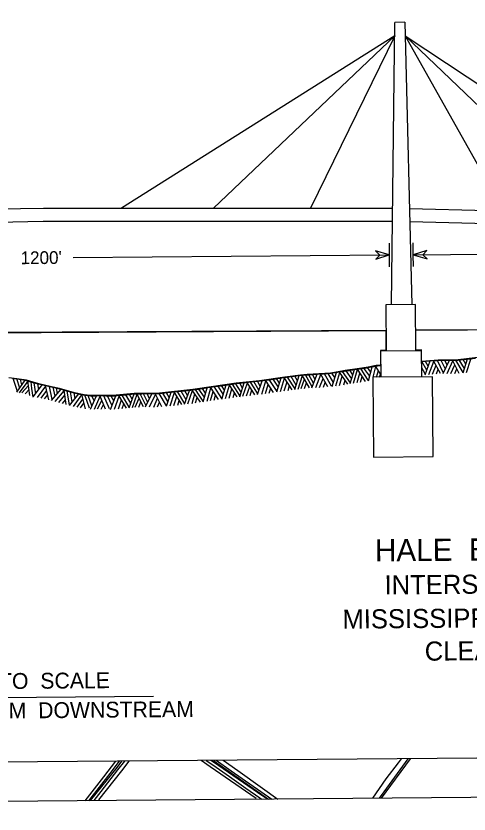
# Model space of a CAD drawing. Extents: x 3567028 to 3605064, y 510945 to 536587.
# Drawn here: x 3579136 to 3581504, y 516349 to 520524 of the extents above; entities that cross this region are included whole.
import ezdxf

# ---------------------------------------------------------------- set-up
doc = ezdxf.new("R2010")
doc.units = 0
for name, color, linetype in [('V-ANNO-SYMB', 7, 'Continuous'), ('V-DTCH-CNTR', 7, 'Continuous'), ('V-GRID-FRAM', 7, 'Continuous'), ('V-ROAD-CNTR', 7, 'Continuous'), ('V-TOPO-SHOR', 7, 'Continuous')]:
    doc.layers.add(name, color=color, linetype=linetype)

msp = doc.modelspace()

# ---------------------------------------------------------------- linework, layer by layer
at = {"layer": 'V-ANNO-SYMB'}
for p, q in [((3581168.8, 520490.9), (3581116.2, 520490.4)), ((3581168.8, 520490.9), (3581204.5, 519013.7)), ((3581115.4, 520420.3), (3579686.9, 519519.2)), ((3581115.4, 520420.3), (3580168.2, 519518.9)), ((3581115.4, 520420.3), (3580675.7, 519518.5)), ((3581170.5, 520420.7), (3582584.5, 519480.8)), ((3581170.5, 520420.7), (3581683.4, 519504.3)), ((3581170.5, 520420.7), (3582136.9, 519492.5)), ((3577426.9, 519487), (3579280.2, 519519.5)), ((3579280.2, 519519.5), (3581104.9, 519518.3)), ((3581105, 519518), (3581105, 519518.1)), ((3581192.3, 519517.1), (3582959.8, 519471)), ((3577428.5, 519420.1), (3579278.3, 519450.1)), ((3579278.3, 519450.1), (3581104.2, 519450.5)), ((3581194, 519449.3), (3582960.3, 519403.2)), ((3581087.9, 519274), (3581087.4, 519336.2)), ((3581212.4, 519274.6), (3581211.9, 519336.5)), ((3579433.9, 519260.5), (3581087, 519274)), ((3581014.9, 519295.1), (3581037, 519273.5)), ((3581087, 519274), (3581014.9, 519295.1)), ((3581015.8, 519251), (3581087, 519274)), ((3581088.4, 519211.8), (3581087.9, 519274)), ((3581283.6, 519297.6), (3581212.4, 519274.6)), ((3581212.4, 519274.6), (3581794.5, 519279.4)), ((3581212.4, 519274.6), (3581284.4, 519253.5)), ((3581212.9, 519212.8), (3581212.4, 519274.6)), ((3581262.4, 519275.1), (3581283.6, 519297.6)), ((3581284.4, 519253.5), (3581262.4, 519275.1)), ((3581037, 519273.5), (3581015.8, 519251)), ((3581223.7, 519013.9), (3581069.2, 519012.6)), ((3581069.2, 519012.6), (3581071.1, 518772.7)), ((3581225.7, 518773.9), (3581223.7, 519013.9)), ((3577465.1, 518860.1), (3581070.3, 518881.2)), ((3581224.8, 518882.1), (3582576.6, 518890)), ((3581042.7, 518772.4), (3581254.1, 518774.2)), ((3581254.1, 518774.2), (3581255.3, 518636.3)), ((3581043.9, 518634.5), (3581042.7, 518772.4)), ((3580978.1, 518614.8), (3580997, 518689.2)), ((3581002.6, 518634.2), (3581016.7, 518689.6)), ((3581043.8, 518646.2), (3581014.7, 518692.5)), ((3581282.2, 518670.9), (3581256.7, 518715.7)), ((3581273.5, 518647.2), (3581300.1, 518719.2)), ((3581289.9, 518691.7), (3581275.7, 518717.2)), ((3581293.6, 518648.9), (3581319.7, 518717.3)), ((3581313.4, 518650.3), (3581331.1, 518696.9)), ((3581355.3, 518653.3), (3581318, 518720.5)), ((3581370.1, 518654.8), (3581338, 518722.2)), ((3581379.8, 518676.5), (3581358.1, 518722.4)), ((3581369.2, 518652.9), (3581400.7, 518722.8)), ((3581388.7, 518697), (3581376.7, 518722.6)), ((3581389.4, 518653), (3581418.6, 518719.9)), ((3581409.3, 518653.4), (3581429, 518699.1)), ((3581451.2, 518654.4), (3581417, 518723.3)), ((3581472.9, 518659.1), (3581434.1, 518722.6)), ((3581479.9, 518680.1), (3581452.8, 518724.7)), ((3581472.1, 518656.8), (3581496.2, 518729.9)), ((3581487.2, 518702.1), (3581472.2, 518726.9)), ((3581489.8, 518658.8), (3581512.6, 518729.5)), ((3580691.3, 518602.3), (3580666.5, 518647.5)), ((3580682.3, 518578.7), (3580709.8, 518650.3)), ((3580699.3, 518623), (3580685.5, 518648.7)), ((3580702.4, 518580.1), (3580729.5, 518648.2)), ((3580765.1, 518584), (3580727.8, 518651.1)), ((3580784, 518587.3), (3580747.8, 518652.5)), ((3580794.4, 518605.9), (3580767.9, 518654)), ((3580801.7, 518632), (3580786.4, 518655.8)), ((3580788.4, 518585.7), (3580810.2, 518659.2)), ((3580807.4, 518588.4), (3580828.2, 518658.4)), ((3580870.2, 518598.4), (3580826.2, 518661.5)), ((3580884.2, 518605), (3580843.1, 518664.4)), ((3580890.3, 518625.8), (3580861.6, 518667.6)), ((3580896.6, 518646.4), (3580880.8, 518670.8)), ((3580882.9, 518600.7), (3580904.8, 518674.4)), ((3580900, 518603.2), (3580921.2, 518674.4)), ((3580919, 518605.9), (3580933.5, 518655.9)), ((3580962.2, 518612.2), (3580920.2, 518676.5)), ((3580956.8, 518649), (3580937.3, 518679)), ((3580984.3, 518639.3), (3580954.3, 518681.2)), ((3580976.8, 518618.8), (3580956.8, 518649)), ((3580989.8, 518660.8), (3580973, 518684.7)), ((3581019.3, 518634.3), (3581029.7, 518669.8)), ((3581036.5, 518634.5), (3581041.4, 518649.9)), ((3581275.1, 518651.7), (3581257.2, 518683.2)), ((3581333.1, 518651.7), (3581342.4, 518676.4)), ((3581429.6, 518653.9), (3581439.6, 518677.5)), ((3579143.3, 518559.1), (3579121.4, 518627.8)), ((3579155.3, 518577.1), (3579140.1, 518625.4)), ((3579140.7, 518555.2), (3579183.3, 518619.3)), ((3579154.6, 518553.4), (3579198.7, 518613.3)), ((3579167.3, 518594.9), (3579159.4, 518622.8)), ((3579208.4, 518539.3), (3579198.4, 518615.3)), ((3579219.5, 518574.8), (3579214.9, 518610.2)), ((3580384.7, 518541.6), (3580344.6, 518607.1)), ((3580380.4, 518578.6), (3580361.8, 518609.1)), ((3580405.9, 518567.2), (3580378.8, 518611.1)), ((3580412.8, 518588.2), (3580397.7, 518613.3)), ((3580398, 518543.2), (3580422, 518616.1)), ((3580420.3, 518545.7), (3580441.7, 518615.8)), ((3580481.6, 518554.4), (3580439.7, 518618.8)), ((3580500.3, 518559.1), (3580459.6, 518621.6)), ((3580507.1, 518581.9), (3580479.5, 518624.5)), ((3580513.2, 518603.3), (3580497.9, 518627.1)), ((3580499.8, 518557), (3580521.7, 518630.6)), ((3580518.8, 518559.8), (3580539.8, 518629.7)), ((3580579.9, 518568.5), (3580537.8, 518632.8)), ((3580538.3, 518562.6), (3580552.5, 518610.3)), ((3580594.3, 518574.2), (3580554.7, 518635.2)), ((3580600.6, 518593.5), (3580573.3, 518637.9)), ((3580607.8, 518615.5), (3580592.6, 518640.3)), ((3580592.9, 518570.2), (3580616.7, 518643.3)), ((3580610.1, 518572.2), (3580633.1, 518642.9)), ((3580626.2, 518574.5), (3580644.1, 518623.4)), ((3580669.8, 518577.9), (3580632.2, 518644.8)), ((3580666.8, 518615), (3580649.4, 518646.1)), ((3580683.9, 518583.2), (3580666.4, 518615)), ((3580722.2, 518581.3), (3580740.6, 518627.6)), ((3580742.9, 518582.4), (3580752.2, 518607.1)), ((3580827.1, 518591.3), (3580841.1, 518639.1)), ((3580848.9, 518594.8), (3580855.4, 518619.6)), ((3580937.2, 518608.6), (3580945.6, 518637.6)), ((3581312.1, 518636.7), (3581000.5, 518634.2)), ((3581000.5, 518634.2), (3581003.9, 518216.2)), ((3581315.5, 518218.7), (3581312.1, 518636.7)), ((3579166.7, 518552.3), (3579201.5, 518591.1)), ((3579184.3, 518546.8), (3579204.4, 518569.3)), ((3579225.4, 518529.6), (3579219.4, 518574.8)), ((3579227.5, 518532.6), (3579273.3, 518594.2)), ((3579238.8, 518547.7), (3579231.2, 518605.1)), ((3579247.9, 518528.3), (3579291.7, 518587)), ((3579255.8, 518570.6), (3579249.3, 518599.2)), ((3579267.3, 518524.3), (3579297.1, 518564.3)), ((3579307.5, 518515.6), (3579290.9, 518590.6)), ((3579325.6, 518517.3), (3579310.5, 518586.3)), ((3579321.8, 518512.8), (3579371.4, 518571.3)), ((3579340.4, 518534.7), (3579330.2, 518581.9)), ((3579352.7, 518549.8), (3579348.3, 518577.7)), ((3579399, 518491), (3579387, 518567)), ((3580017.1, 518492.7), (3580041.9, 518565.5)), ((3580034.3, 518494.5), (3580058.3, 518564.9)), ((3580099.5, 518503.2), (3580057.3, 518567.3)), ((3580094, 518540), (3580074.5, 518569.9)), ((3580120.6, 518529.8), (3580091.4, 518572.3)), ((3580126.5, 518551.2), (3580110.1, 518575.4)), ((3580113.9, 518505.4), (3580134.3, 518579.4)), ((3580134.4, 518508.8), (3580154, 518579.4)), ((3580193.7, 518517.8), (3580152, 518582.3)), ((3580212.3, 518522.3), (3580171.9, 518585.1)), ((3580219.2, 518545.1), (3580191.8, 518587.8)), ((3580225.4, 518566.5), (3580210.2, 518590.4)), ((3580211.7, 518520.3), (3580234, 518593.7)), ((3580230.2, 518522.8), (3580252.1, 518592.5)), ((3580250, 518525.4), (3580264.7, 518573)), ((3580291.6, 518530.9), (3580250.1, 518595.7)), ((3580306.9, 518535.1), (3580267.1, 518597.9)), ((3580312.8, 518555.8), (3580285.7, 518600.4)), ((3580305, 518532.5), (3580329.1, 518605.6)), ((3580320.1, 518577.8), (3580305.1, 518602.6)), ((3580322.2, 518534.4), (3580345.5, 518605)), ((3580341.1, 518536.6), (3580357.2, 518586.1)), ((3580359.6, 518538.7), (3580368.8, 518567.4)), ((3580399.4, 518547.7), (3580380.4, 518578.6)), ((3580440, 518548.5), (3580454.5, 518596.2)), ((3580459.5, 518551.3), (3580467.1, 518576.6)), ((3580558.5, 518565.4), (3580565.7, 518590.1)), ((3580644.5, 518575.9), (3580654.9, 518604.3)), ((3579285.7, 518520.4), (3579301.7, 518541.5)), ((3579340, 518507.8), (3579387.5, 518563.2)), ((3579359.2, 518502.4), (3579391.4, 518540.3)), ((3579414.9, 518488.7), (3579403.4, 518562.2)), ((3579416.4, 518486), (3579463.9, 518546.5)), ((3579429.4, 518505.4), (3579421.5, 518557)), ((3579436, 518481.2), (3579479.5, 518541.5)), ((3579446, 518523.4), (3579440.3, 518551.9)), ((3579498.7, 518469.6), (3579479.3, 518543.8)), ((3579507.7, 518506.7), (3579496.3, 518540.5)), ((3579532.1, 518484.3), (3579513.3, 518538.7)), ((3579524.5, 518467.9), (3579556.7, 518537.5)), ((3579544.4, 518510.9), (3579532.2, 518537.5)), ((3579546.3, 518467.8), (3579576.2, 518534.7)), ((3579603.5, 518466.7), (3579574.6, 518537.9)), ((3579625.2, 518468.4), (3579594.7, 518536.5)), ((3579637.8, 518484.6), (3579614.8, 518536.2)), ((3579630.7, 518465.5), (3579657.4, 518537.5)), ((3579647.1, 518510.9), (3579633.4, 518535.6)), ((3579649.9, 518467), (3579675.3, 518535.4)), ((3579712.6, 518472.6), (3579673.5, 518538.9)), ((3579728.1, 518477.9), (3579690.5, 518540.5)), ((3579735.4, 518498.5), (3579709.2, 518542.5)), ((3579726.8, 518474.3), (3579752.7, 518546.8)), ((3579743, 518519.2), (3579728.6, 518544.4)), ((3579744, 518475.9), (3579769.1, 518545.8)), ((3579759, 518477.3), (3579779.2, 518525.4)), ((3579802.7, 518478.7), (3579768.3, 518547.3)), ((3579800.8, 518515.7), (3579785.6, 518548)), ((3579824.4, 518502.6), (3579802.7, 518548.2)), ((3579813.1, 518478.9), (3579846.2, 518548.2)), ((3579834, 518521.8), (3579821.7, 518548.3)), ((3579833.9, 518478.7), (3579865.6, 518544.7)), ((3579856.5, 518478.4), (3579876.2, 518524.2)), ((3579898.5, 518479.6), (3579864.1, 518548.3)), ((3579922.2, 518484.7), (3579884.2, 518548.9)), ((3579930.1, 518507.3), (3579904.2, 518550.9)), ((3579921.9, 518482.7), (3579946.6, 518555.4)), ((3579937, 518528.5), (3579922.7, 518552.8)), ((3579940.9, 518484.7), (3579964.6, 518553.7)), ((3579960.7, 518486.8), (3579976.7, 518533.9)), ((3580002.4, 518491.1), (3579962.7, 518557)), ((3580017.9, 518494.9), (3579979.7, 518558.8)), ((3580025.1, 518515.9), (3579998.4, 518560.7)), ((3580032.6, 518537.8), (3580017.8, 518562.8)), ((3580056.3, 518496.7), (3580070.7, 518546.8)), ((3580074.5, 518499.4), (3580082.9, 518528.5)), ((3580114.1, 518509.7), (3580094, 518540)), ((3580152.1, 518512), (3580166.7, 518559.7)), ((3580171.6, 518514.7), (3580179.2, 518540)), ((3580270.1, 518528.1), (3580277.6, 518552.6)), ((3579378.2, 518497), (3579394.9, 518516.5)), ((3579455.7, 518477.3), (3579485.4, 518520.1)), ((3579473.8, 518474), (3579491, 518498.9)), ((3579519.6, 518472.4), (3579507.7, 518506.7)), ((3579561.6, 518468.8), (3579584.8, 518512.9)), ((3579581.3, 518467.8), (3579593.5, 518491.2)), ((3579670.8, 518468.7), (3579687.2, 518515.6)), ((3579691, 518470.6), (3579699.4, 518494.8)), ((3579777.4, 518477.9), (3579789.1, 518505.8)), ((3579815.7, 518484.4), (3579800.8, 518515.7)), ((3579876.2, 518479), (3579886.6, 518503.3)), ((3579980.9, 518488.9), (3579989, 518513.2)), ((3581003.9, 518216.2), (3581315.5, 518218.7)), ((3578445.5, 516954.5), (3579854.9, 516966.4))]:
    msp.add_line(p, q, dxfattribs=at)
msp.add_lwpolyline([(3573993.8, 520864.2), (3584222.2, 520950.5), (3584258.3, 516664.3), (3574030, 516578.1)], close=True, dxfattribs=at)
for points in [[(3581099.2, 519012.9), (3581116.2, 520490.4)], [(3577466, 518858.6), (3581068.5, 518879.1), (3581069.1, 518774.1), (3581040.3, 518773.9), (3581041.4, 518697.2), (3581018.7, 518694.8), (3580977.2, 518687.5), (3580930.8, 518679.4), (3580855.5, 518668.6), (3580819.3, 518661.9), (3580779.5, 518656.2), (3580658, 518648.5), (3580622.2, 518645.3), (3580540.6, 518635.1), (3580408.4, 518615.5), (3580287.3, 518602.4), (3580156.8, 518584.8), (3580060.1, 518569.3), (3579885.2, 518550.7), (3579779.3, 518549.1), (3579752.8, 518548.3), (3579641.1, 518537.8), (3579578.2, 518539.2), (3579522.8, 518538.7), (3579492.6, 518542.6), (3579441.6, 518553), (3579363.5, 518574.9), (3579321.2, 518584.7), (3579255.8, 518598.8), (3579207.8, 518613.7), (3579190.6, 518618.6), (3579141, 518626.6), (3579098.4, 518630.7)], [(3581225.7, 518880.3), (3582574.9, 518888.5), (3582575.2, 518856), (3582546.4, 518855.8), (3582547.1, 518810.9), (3582449.1, 518801.2), (3582335.6, 518790.1), (3582257.6, 518788.1), (3582170.6, 518778.5), (3581952.7, 518753.7), (3581871.8, 518748), (3581766.5, 518743.9), (3581701.2, 518746.5), (3581646.3, 518747), (3581577.9, 518740.7), (3581447.5, 518725.6), (3581342.3, 518723.1), (3581255.5, 518717.2), (3581255.3, 518776.7), (3581226.2, 518776.1), (3581225.7, 518880.3)], [(3581254.6, 518715.5), (3581256.3, 518715.7), (3581299.7, 518719.2), (3581343.1, 518722.3), (3581394.5, 518722.8), (3581445.9, 518723.9), (3581491.8, 518729.2), (3581537.7, 518734.7)], [(3580149.5, 518582), (3580218.7, 518591.6), (3580288, 518600.7), (3580350.6, 518607.8), (3580413.2, 518615.1), (3580469.2, 518623), (3580525.1, 518631.1), (3580576.3, 518638.3), (3580627.7, 518644.4), (3580666.9, 518647.5), (3580706.2, 518650.1), (3580743.4, 518652.2), (3580780.5, 518654.9), (3580827.8, 518661.8), (3580874.8, 518669.9), (3580917.4, 518676), (3580959.9, 518682.3), (3580983.3, 518686.6), (3581006.7, 518691), (3581025, 518693.8), (3581043.3, 518696.1)], [(3579125.6, 518627.3), (3579152.3, 518623.9), (3579174.6, 518620.4), (3579196.7, 518615.9), (3579223.9, 518607.4), (3579251.1, 518598.8), (3579298.1, 518589), (3579344.9, 518578.7), (3579369.6, 518571.8), (3579394.3, 518564.9), (3579414, 518559.2), (3579433.7, 518553.5), (3579454, 518548.6), (3579474.7, 518544.6), (3579499.7, 518540.1), (3579524.9, 518537.5), (3579549.5, 518537.5), (3579574.2, 518537.9), (3579605.9, 518536.3), (3579637.7, 518535.9), (3579664.4, 518538), (3579691.1, 518540.6), (3579724.1, 518544), (3579757.1, 518547), (3579793, 518548.1), (3579828.9, 518548.4), (3579856.1, 518548.1), (3579883.2, 518548.8), (3579914.1, 518551.9), (3579945, 518555.2), (3579997.2, 518560.6), (3580049.3, 518566.1), (3580099.5, 518573.6), (3580149.5, 518582)]]:
    msp.add_lwpolyline(points, dxfattribs=at)
at = {"layer": 'V-DTCH-CNTR'}
for points in [[(3579703.6, 516625.9), (3579667.1, 516580.4), (3579579.9, 516466.2), (3579542.4, 516419.1)], [(3580129.9, 516629.5), (3580164.7, 516606), (3580251.3, 516545.3), (3580301.2, 516510.7), (3580336.8, 516484.7), (3580410.5, 516433.5), (3580420.2, 516426.5)], [(3580219.5, 516630.3), (3580295.1, 516575.9), (3580423.7, 516484.2), (3580504.9, 516427.3)], [(3581149.6, 516638.1), (3581133.7, 516616.6), (3581069.6, 516533), (3580999.2, 516431.4)]]:
    msp.add_lwpolyline(points, dxfattribs=at)
at = {"layer": 'V-GRID-FRAM'}
msp.add_lwpolyline([(3571081.5, 534531.3), (3602744.1, 534798.4), (3602905.4, 516616.2), (3571226.9, 516349), (3571081.5, 534531.3)], dxfattribs=at)
at = {"layer": 'V-ROAD-CNTR'}
for points in [[(3579688, 516625.8), (3579663.9, 516593.9), (3579524.4, 516419.7)], [(3579725.8, 516626.1), (3579687.6, 516575.5), (3579566.3, 516424)], [(3580391, 516430.1), (3580151, 516595.1), (3580103.3, 516629.3)], [(3580441.3, 516431.8), (3580425.4, 516442.8), (3580168.3, 516619.7), (3580154.2, 516629.7)]]:
    msp.add_lwpolyline(points, dxfattribs=at)
at = {"layer": 'V-TOPO-SHOR'}
for points in [[(3579656.7, 516625.5), (3579593.2, 516544.4), (3579495.9, 516418.7)], [(3579676, 516625.7), (3579625.5, 516561.1), (3579515.2, 516418.9)], [(3580167.9, 516629.8), (3580374.5, 516484.7), (3580454.9, 516426.8)], [(3580182.3, 516630), (3580260.3, 516574.9), (3580472.4, 516427)], [(3581183.1, 516638.4), (3581058.6, 516465.4), (3581034.3, 516431.7)], [(3581195.3, 516638.5), (3581044.8, 516431.8)]]:
    msp.add_lwpolyline(points, dxfattribs=at)

# ---------------------------------------------------------------- texts
at = {"layer": 'V-ANNO-SYMB'}
for s, height, rotation, p in [("1200'", 66.7, 0.4666, (3579160.1, 519225.5)), ('HALE  BOGGS  BRIDGE', 115.999, 0.4666, (3581012.2, 517670.5)), ('INTERSTATE  ROUTE  310', 100, 0.4666, (3581062.3, 517497.7)), ('MISSISSIPPI RIVER MILE 121.6 ', 100, 0.4666, (3580842.5, 517318.7)), ('CLEARANCE DATA', 100, 0.4666, (3581272.4, 517151.2)), ('NOT  TO  SCALE', 83, 0.5, (3578751.5, 517000.1)), ('VIEW  FROM  DOWNSTREAM', 83, 0.5, (3578518.3, 516843.7))]:
    msp.add_text(s, height=height, rotation=rotation, dxfattribs=at).set_placement(p)

doc.saveas('drawing.dxf')
